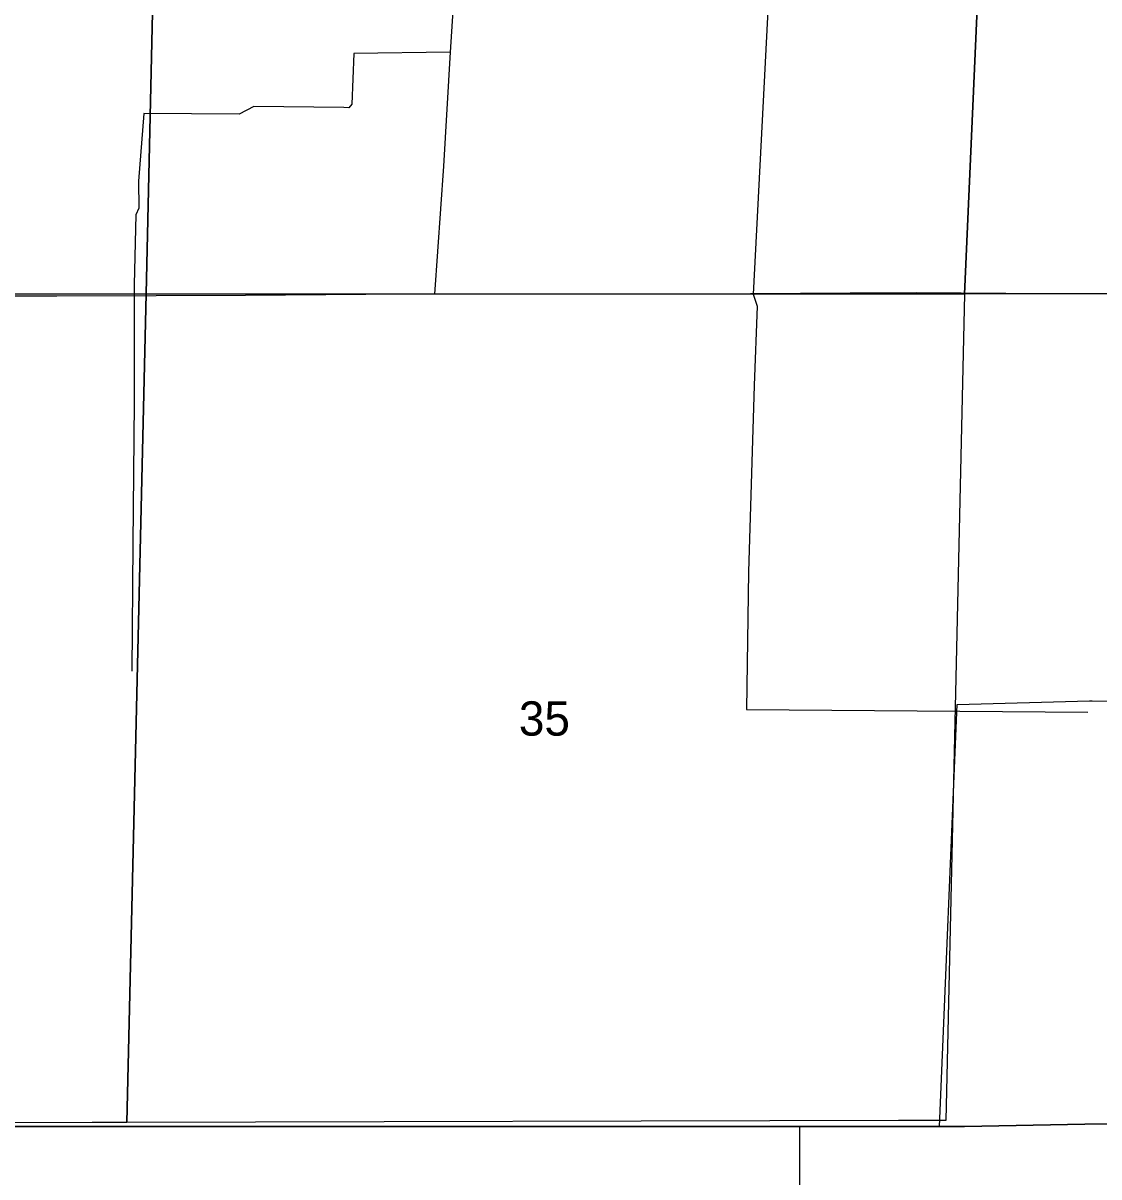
# Model space of a CAD drawing. Extents: x 1443599 to 1910620, y 1028088 to 1361369.
# Drawn here: x 1703544 to 1710466, y 1154532 to 1161960 of the extents above; entities that cross this region are included whole.
import ezdxf

# ---------------------------------------------------------------- set-up
doc = ezdxf.new("R2010")
doc.units = 0
for name, color, linetype in [('GM_X_Adjacent_County', 7, 'Continuous'), ('GM_X_Corporation', 7, 'Continuous'), ('GM_X_County', 7, 'Continuous'), ('GM_X_Minor_River', 7, 'Continuous'), ('GM_X_Section', 7, 'Continuous'), ('GM_X_Section_Text', 7, 'Continuous'), ('GM_X_Township', 7, 'Continuous'), ('GM_X_Township_Road', 7, 'Continuous')]:
    doc.layers.add(name, color=color, linetype=linetype)

msp = doc.modelspace()

# ---------------------------------------------------------------- linework, layer by layer
at = {"layer": 'GM_X_Adjacent_County'}
msp.add_lwpolyline([(1702710.4, 1154857.1), (1708542.6, 1154856.4), (1709600.4, 1154856.3), (1710376.3, 1154871.5), (1712122.9, 1154874.5), (1713491.4, 1154872.9), (1713868.9, 1154901.9), (1714304.7, 1154905.3), (1714799.1, 1154909.2), (1714784.3, 1154424.9)], dxfattribs=at)
at = {"layer": 'GM_X_Corporation'}
msp.add_lwpolyline([(1708538.9, 1153554.2), (1708542.6, 1154856.4), (1709440.8, 1154856.2), (1709554.6, 1157573.8), (1710406.1, 1157596.5), (1710422.5, 1157596.4), (1712168.9, 1157587.1)], dxfattribs=at)
at = {"layer": 'GM_X_County'}
msp.add_lwpolyline([(1714926.6, 1162024.5), (1714923.9, 1161903.4), (1714896.1, 1160211.1), (1714847.3, 1158207.7), (1714841.3, 1157903.4), (1714834.8, 1157573.4), (1714830.2, 1157341.2), (1714824, 1157028.8), (1714819.5, 1156752.4), (1714819.5, 1156717), (1714816, 1156573.3), (1714808.4, 1156238.3), (1714801.5, 1155887.6), (1714799.1, 1154909.2), (1714304.7, 1154905.3), (1713868.9, 1154901.9), (1713491.4, 1154872.9), (1712122.9, 1154874.5), (1710376.3, 1154871.5), (1709600.4, 1154856.3), (1708542.6, 1154856.4), (1702710.4, 1154857.1)], dxfattribs=at)
at = {"layer": 'GM_X_Minor_River'}
for points in [[(1707044.3, 1163845.5), (1706994.9, 1163780.4), (1706917.5, 1163718), (1706858.7, 1163679.2), (1706787.1, 1163604.6), (1706700.8, 1163500.3), (1706590.1, 1163380.5), (1706528.5, 1163303.7), (1706457.2, 1163247.2), (1706392.4, 1163208.6), (1706333.6, 1163173.8), (1706296.4, 1163116.5), (1706270.7, 1163038.9), (1706256.7, 1162947), (1706248.9, 1162865), (1706241.1, 1162783.1), (1706251.7, 1162720.7), (1706286.6, 1162667.8), (1706321.2, 1162606.9), (1706341.8, 1162540.4), (1706291.1, 1161774), (1706249, 1161039.5), (1706191.1, 1160215.2)], [(1708372.6, 1162752.1), (1708306.3, 1161457), (1708241.2, 1160216), (1708267.5, 1160137.3), (1708248.4, 1159626.7), (1708212.2, 1158427.1), (1708198.9, 1157541.6), (1710394.7, 1157525.1)], [(1706291.1, 1161774), (1705672.8, 1161765.6), (1705659.7, 1161439.2), (1705640.4, 1161415.1), (1705607.2, 1161416.4), (1705029.3, 1161423.1), (1704934.3, 1161375.1), (1704320.3, 1161378.6), (1704286.8, 1160942.5), (1704289, 1160768.1), (1704268.1, 1160726.5), (1704258.3, 1160277.9), (1704257.7, 1159516.4), (1704249.9, 1158608.8), (1704244, 1157787.3)]]:
    msp.add_lwpolyline(points, dxfattribs=at)
at = {"layer": 'GM_X_Section'}
for points in [[(1699157.8, 1165488.1), (1704456.4, 1165555.5), (1704335.2, 1160216.8), (1699017.3, 1160207.7)], [(1704456.4, 1165555.5), (1709838.3, 1165543.9), (1709601.1, 1160216.3), (1704335.2, 1160216.8)], [(1709838.3, 1165543.9), (1714983, 1165500.7), (1714873.4, 1160239.8), (1714873.2, 1160219.8), (1709601.1, 1160216.3)], [(1699017.3, 1160207.7), (1704335.2, 1160216.8), (1704212.1, 1154882.1), (1703987.4, 1154881.6), (1698936, 1154869)], [(1704335.2, 1160216.8), (1709601.1, 1160216.3), (1709482.1, 1154895.2), (1709176.1, 1154894.4), (1704212.1, 1154882.1)]]:
    msp.add_lwpolyline(points, close=True, dxfattribs=at)
at = {"layer": 'GM_X_Township'}
msp.add_lwpolyline([(1714926.6, 1162024.5), (1714923.9, 1161903.4), (1714896.1, 1160211.1), (1714847.3, 1158207.7), (1714841.3, 1157903.4), (1714834.8, 1157573.4), (1714830.2, 1157341.2), (1714824, 1157028.8), (1714819.5, 1156752.4), (1714819.5, 1156717), (1714816, 1156573.3), (1714808.4, 1156238.3), (1714801.5, 1155887.6), (1714799.1, 1154909.2), (1714304.7, 1154905.3), (1713868.9, 1154901.9), (1713491.4, 1154872.9), (1712122.9, 1154874.5), (1710376.3, 1154871.5), (1709600.4, 1154856.3), (1708542.6, 1154856.4), (1702710.4, 1154857.1)], dxfattribs=at)
at = {"layer": 'GM_X_Township_Road'}
msp.add_lwpolyline([(1702998.1, 1160202.9), (1703103.2, 1160203.4), (1703431.5, 1160204.9), (1703759.8, 1160204.4), (1704400.1, 1160206.1), (1704974.6, 1160209.8), (1706008.8, 1160217.5), (1706534.1, 1160218.1), (1707125, 1160217.7), (1708224.9, 1160219.6), (1708865.2, 1160224.6), (1709291.9, 1160225.8), (1709866.5, 1160222.2), (1710703.7, 1160218.8), (1711229, 1160215.9), (1711557.3, 1160215.1), (1711688.6, 1160213.3), (1711800.7, 1160212.9)], dxfattribs=at)

# ---------------------------------------------------------------- texts
at = {"layer": 'GM_X_Section_Text'}
msp.add_text('35', height=221, rotation=0.00001, dxfattribs=at).set_placement((1706733.7, 1157373))

doc.saveas('drawing.dxf')
